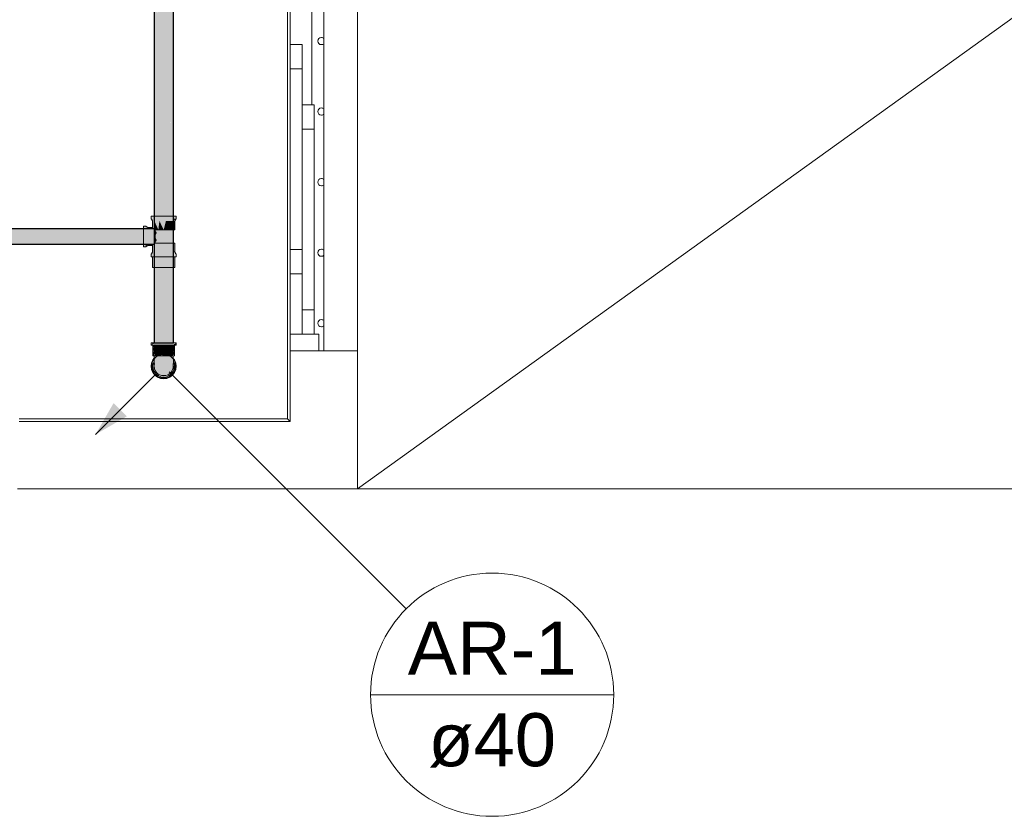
# Model space of a CAD drawing. Header units: millimetres. Extents: x 567 to 934, y -1 to 364.
# Tile 817 of 1056: x 759.74 to 763.82, y 146.48 to 149.78. Entities that reach past the tile are written whole.
import ezdxf

# ---------------------------------------------------------------- set-up
doc = ezdxf.new("R2010")
doc.units = ezdxf.units.MM
doc.header["$MEASUREMENT"] = 0
doc.linetypes.add('NULL', pattern=[0])
for name, color, linetype, lineweight in [('AF-Colunas Reúso', 140, 'Continuous', 13), ('AF-Condutos Reúso', 200, 'Continuous', 25), ('AF-Conexões Reúso', 216, 'Continuous', 18), ('AF-Indicação coluna Reúso', 200, 'Continuous', 13)]:
    doc.layers.add(name, color=color, linetype=linetype, lineweight=lineweight)
doc.layers.add('ARQ FINA', color=8, linetype='Continuous')
doc.styles.add('Arial', font='arial.ttf')

msp = doc.modelspace()

# ---------------------------------------------------------------- hatches: boundary and pattern name
at = {"layer": 'AF-Colunas Reúso', "linetype": 'Continuous'}
for points in [[(760.2851, 148.4336), (760.298, 148.4404), (760.2921, 148.4432)], [(760.2921, 148.4336), (760.3739, 148.4336), (760.3821, 148.4432), (760.3003, 148.4432)], [(760.2923, 148.39), (760.2977, 148.39), (760.2938, 148.4336), (760.2923, 148.4336)], [(760.2938, 148.4336), (760.2983, 148.39), (760.3255, 148.39), (760.3255, 148.4336)], [(760.3688, 148.4336), (760.3255, 148.4336), (760.3255, 148.3925), (760.3595, 148.39)], [(760.3804, 148.4336), (760.3688, 148.4336), (760.3595, 148.39), (760.3759, 148.39)], [(760.3873, 148.4336), (760.3891, 148.4432), (760.3739, 148.4336)], [(760.3819, 148.39), (760.3819, 148.4336), (760.3804, 148.4336), (760.3764, 148.3944)], [(760.2869, 148.3596), (760.2976, 148.3703), (760.2976, 148.3782)], [(760.3719, 148.3265), (760.3766, 148.3413), (760.3766, 148.39), (760.2984, 148.3873), (760.3012, 148.3362), (760.3234, 148.3087), (760.3509, 148.3087)], [(760.3773, 148.3654), (760.3819, 148.3463), (760.3766, 148.3254), (760.3873, 148.3327), (760.3837, 148.36)], [(760.3821, 148.3722), (760.3873, 148.3327), (760.3891, 148.3462)], [(760.2869, 148.3596), (760.2851, 148.3462), (760.2921, 148.3202)], [(760.2901, 148.3628), (760.2869, 148.3596), (760.2921, 148.3202), (760.2975, 148.3256)], [(760.3739, 148.3094), (760.3873, 148.3327), (760.3506, 148.2959)], [(760.3819, 148.3462), (760.3804, 148.3578), (760.3759, 148.3238)], [(760.3003, 148.3094), (760.3237, 148.2959), (760.2921, 148.3202)], [(760.3054, 148.3145), (760.3255, 148.3029), (760.2983, 148.3238)], [(760.3514, 148.3037), (760.3265, 148.3028), (760.3237, 148.2959), (760.3453, 148.2959)], [(760.3759, 148.3238), (760.3487, 148.3029), (760.3595, 148.3074)]]:
    msp.add_hatch(color=140, dxfattribs=at).paths.add_polyline_path(points)
at = {"layer": 'AF-Condutos Reúso', "linetype": 'Continuous'}
for points in [[(760.298, 148.4432), (760.3048, 148.4432), (760.3048, 151.695)], [(760.298, 148.4432), (760.3047, 151.675), (760.298, 151.675)], [(760.3048, 148.4432), (760.3171, 148.4432), (760.3171, 151.695)], [(760.3048, 148.4432), (760.317, 151.675), (760.3048, 151.675)], [(760.3171, 148.4432), (760.3329, 148.4432), (760.3329, 151.695)], [(760.3171, 148.4432), (760.3328, 151.675), (760.3171, 151.695)], [(760.3329, 148.4432), (760.3495, 148.4432), (760.3495, 151.695)], [(760.3329, 148.4432), (760.3494, 151.675), (760.3329, 151.675)], [(760.3495, 148.4432), (760.3639, 148.4432), (760.3639, 151.695)], [(760.3495, 148.4432), (760.3638, 151.675), (760.3495, 151.675)], [(760.3639, 148.4432), (760.3736, 151.675), (760.3639, 151.695)], [(760.3639, 148.4432), (760.3737, 148.4432), (760.3737, 151.695)], [(760.3737, 148.4432), (760.3771, 148.4432), (760.3771, 151.695)], [(760.3737, 148.4432), (760.3771, 151.675), (760.3737, 151.675)], [(756.2048, 148.9158), (756.2048, 148.8536), (760.298, 148.8536), (760.298, 148.9159)], [(760.0543, 148.0633), (760.1842, 148.1383), (760.1293, 148.1932)]]:
    msp.add_hatch(color=201, dxfattribs=at).paths.add_polyline_path(points)
at = {"layer": 'AF-Conexões Reúso', "linetype": 'Continuous'}
for points in [[(760.2905, 148.9486), (760.2905, 148.9219), (760.2715, 148.9212), (760.2927, 148.9192)], [(760.3882, 148.9682), (760.289, 148.9682), (760.2925, 148.922), (760.2905, 148.9117), (760.2981, 148.9121), (760.2984, 148.9486), (760.3149, 148.9121), (760.3192, 148.9482), (760.3371, 148.9121), (760.3461, 148.9482), (760.3691, 148.9495), (760.3624, 148.9555), (760.3825, 148.9486)], [(760.2984, 148.9486), (760.2981, 148.9121), (760.3149, 148.9121)], [(760.3371, 148.9121), (760.3193, 148.9486), (760.3149, 148.9121)], [(760.3462, 148.9486), (760.3371, 148.9121), (760.3601, 148.9121)], [(760.37, 148.9482), (760.3463, 148.9482), (760.3601, 148.9121)], [(760.3828, 148.9486), (760.3701, 148.9486), (760.3601, 148.9121), (760.3837, 148.9121)], [(760.3882, 148.9562), (760.3809, 148.9555), (760.3828, 148.9486)], [(760.2715, 148.8462), (760.2927, 148.8489), (760.2941, 148.8195), (760.3042, 148.8195), (760.2981, 148.856), (760.301, 148.8687), (760.301, 148.9121), (760.2905, 148.9117), (760.2927, 148.9192), (760.2529, 148.9263), (760.2529, 148.8442), (760.2639, 148.8409), (760.2639, 148.8482)], [(760.301, 148.884), (760.3084, 148.8997), (760.3007, 148.912)], [(760.3772, 148.9121), (760.301, 148.912), (760.3084, 148.8997), (760.3014, 148.8849), (760.3084, 148.8684), (760.301, 148.8567), (760.3772, 148.856)], [(760.2905, 148.8195), (760.285, 148.7998), (760.3836, 148.7998), (760.3802, 148.8195), (760.3837, 148.856), (760.2981, 148.856), (760.3042, 148.8195), (760.2941, 148.8195), (760.2925, 148.8462)], [(760.3084, 148.8684), (760.301, 148.884), (760.3007, 148.8561)], [(760.3802, 148.8195), (760.3828, 148.8195), (760.3837, 148.856)], [(760.2715, 148.8462), (760.2905, 148.8462), (760.2905, 148.8195), (760.2927, 148.8489)], [(760.3836, 148.7554), (760.3836, 148.7998), (760.2915, 148.7998), (760.2906, 148.7554)]]:
    msp.add_hatch(color=213, dxfattribs=at).paths.add_polyline_path(points)

# ---------------------------------------------------------------- linework, layer by layer
at = {"layer": 'AF-Colunas Reúso'}
for p, q in [((760.2851, 148.4432), (760.2851, 148.4336)), ((760.2869, 148.4432), (760.2851, 148.4432)), ((760.2851, 148.4336), (760.2869, 148.4336)), ((760.2921, 148.4432), (760.2869, 148.4432)), ((760.2869, 148.4336), (760.2921, 148.4336)), ((760.298, 148.4432), (760.2921, 148.4432)), ((760.2921, 148.4336), (760.2923, 148.4336)), ((760.2923, 148.4336), (760.3003, 148.4336)), ((760.2923, 148.4336), (760.2923, 148.39)), ((760.2938, 148.4336), (760.2923, 148.4336)), ((760.2983, 148.4336), (760.2938, 148.4336)), ((760.3003, 148.4432), (760.298, 148.4432)), ((760.3054, 148.4336), (760.2983, 148.4336)), ((760.3111, 148.4432), (760.3003, 148.4432)), ((760.3003, 148.4336), (760.3111, 148.4336)), ((760.3147, 148.4336), (760.3054, 148.4336)), ((760.3237, 148.4432), (760.3111, 148.4432)), ((760.3111, 148.4336), (760.3237, 148.4336)), ((760.3255, 148.4336), (760.3147, 148.4336)), ((760.3371, 148.4432), (760.3237, 148.4432)), ((760.3237, 148.4336), (760.3371, 148.4336)), ((760.3371, 148.4336), (760.3255, 148.4336)), ((760.3506, 148.4432), (760.3371, 148.4432)), ((760.3487, 148.4336), (760.3371, 148.4336)), ((760.3371, 148.4336), (760.3506, 148.4336)), ((760.3595, 148.4336), (760.3487, 148.4336)), ((760.3631, 148.4432), (760.3506, 148.4432)), ((760.3506, 148.4336), (760.3631, 148.4336)), ((760.3688, 148.4336), (760.3595, 148.4336)), ((760.3739, 148.4432), (760.3631, 148.4432)), ((760.3631, 148.4336), (760.3739, 148.4336)), ((760.3759, 148.4336), (760.3688, 148.4336)), ((760.3771, 148.4432), (760.3739, 148.4432)), ((760.3739, 148.4336), (760.3819, 148.4336)), ((760.3804, 148.4336), (760.3759, 148.4336)), ((760.3821, 148.4432), (760.3771, 148.4432)), ((760.3819, 148.4336), (760.3804, 148.4336)), ((760.3819, 148.4336), (760.3821, 148.4336)), ((760.3819, 148.39), (760.3819, 148.4336)), ((760.3873, 148.4432), (760.3821, 148.4432)), ((760.3821, 148.4336), (760.3873, 148.4336)), ((760.3891, 148.4432), (760.3873, 148.4432)), ((760.3873, 148.4336), (760.3891, 148.4336)), ((760.3891, 148.4336), (760.3891, 148.4432)), ((760.2921, 148.3722), (760.2869, 148.3596)), ((760.2976, 148.3794), (760.2921, 148.3722)), ((760.2923, 148.39), (760.2938, 148.39)), ((760.2938, 148.39), (760.2977, 148.39)), ((760.2971, 148.3656), (760.2938, 148.3578)), ((760.2972, 148.3658), (760.2971, 148.3656)), ((760.2976, 148.3668), (760.2972, 148.3658)), ((760.2977, 148.3856), (760.2976, 148.3817)), ((760.2976, 148.3817), (760.2976, 148.3794)), ((760.2976, 148.3794), (760.2976, 148.3738)), ((760.2976, 148.3738), (760.2976, 148.3668)), ((760.2976, 148.3668), (760.2976, 148.3639)), ((760.2977, 148.39), (760.2983, 148.39)), ((760.2995, 148.39), (760.2977, 148.39)), ((760.2977, 148.39), (760.2977, 148.3856)), ((760.2983, 148.39), (760.3054, 148.39)), ((760.3, 148.39), (760.2995, 148.39)), ((760.3024, 148.39), (760.3, 148.39)), ((760.3068, 148.39), (760.3024, 148.39)), ((760.3054, 148.39), (760.3147, 148.39)), ((760.3113, 148.39), (760.3068, 148.39)), ((760.3173, 148.39), (760.3113, 148.39)), ((760.3147, 148.39), (760.3255, 148.39)), ((760.3234, 148.39), (760.3173, 148.39)), ((760.3284, 148.39), (760.3234, 148.39)), ((760.3255, 148.39), (760.3371, 148.39)), ((760.3371, 148.39), (760.3284, 148.39)), ((760.3371, 148.39), (760.3447, 148.39)), ((760.3447, 148.39), (760.3371, 148.39)), ((760.3447, 148.39), (760.3487, 148.39)), ((760.3459, 148.39), (760.3447, 148.39)), ((760.3509, 148.39), (760.3459, 148.39)), ((760.3487, 148.39), (760.3595, 148.39)), ((760.3569, 148.39), (760.3509, 148.39)), ((760.3629, 148.39), (760.3569, 148.39)), ((760.3595, 148.39), (760.3647, 148.39)), ((760.3647, 148.39), (760.3629, 148.39)), ((760.3647, 148.39), (760.3685, 148.39)), ((760.3674, 148.39), (760.3647, 148.39)), ((760.3685, 148.39), (760.3674, 148.39)), ((760.3685, 148.39), (760.3688, 148.39)), ((760.3719, 148.39), (760.3685, 148.39)), ((760.3688, 148.39), (760.3759, 148.39)), ((760.3742, 148.39), (760.3719, 148.39)), ((760.3766, 148.39), (760.3742, 148.39)), ((760.3759, 148.39), (760.3766, 148.39)), ((760.3766, 148.39), (760.3804, 148.39)), ((760.3769, 148.3806), (760.3766, 148.39)), ((760.377, 148.3804), (760.3769, 148.3806)), ((760.377, 148.3789), (760.377, 148.3804)), ((760.3771, 148.3743), (760.377, 148.3789)), ((760.377, 148.3788), (760.377, 148.3789)), ((760.3821, 148.3722), (760.377, 148.3788)), ((760.3771, 148.3657), (760.3771, 148.3743)), ((760.3771, 148.3646), (760.3771, 148.3657)), ((760.3772, 148.3655), (760.3771, 148.3657)), ((760.3773, 148.3652), (760.3772, 148.3655)), ((760.3774, 148.3651), (760.3773, 148.3652)), ((760.3779, 148.3638), (760.3774, 148.3651)), ((760.3804, 148.39), (760.3819, 148.39)), ((760.3873, 148.3596), (760.3821, 148.3722)), ((760.2869, 148.3596), (760.2851, 148.3462)), ((760.2851, 148.3462), (760.2869, 148.3327)), ((760.2869, 148.3327), (760.2921, 148.3202)), ((760.2938, 148.3578), (760.2923, 148.3462)), ((760.2923, 148.3462), (760.2938, 148.3346)), ((760.2938, 148.3346), (760.2983, 148.3238)), ((760.2972, 148.3646), (760.2971, 148.3546)), ((760.2971, 148.3546), (760.2981, 148.3443)), ((760.2971, 148.3504), (760.2973, 148.3446)), ((760.2981, 148.3443), (760.2971, 148.3504)), ((760.2984, 148.3532), (760.2972, 148.3646)), ((760.2973, 148.3446), (760.2977, 148.3397)), ((760.2993, 148.3345), (760.2973, 148.3446)), ((760.2973, 148.3446), (760.2989, 148.3379)), ((760.2976, 148.3639), (760.2984, 148.3532)), ((760.2977, 148.3397), (760.2993, 148.3345)), ((760.2989, 148.3379), (760.2993, 148.3345)), ((760.2993, 148.3345), (760.3, 148.3331)), ((760.3, 148.3331), (760.3035, 148.3262)), ((760.3, 148.3331), (760.3024, 148.3265)), ((760.3035, 148.3262), (760.3, 148.3331)), ((760.3024, 148.3265), (760.3068, 148.3211)), ((760.3682, 148.3221), (760.3719, 148.3265)), ((760.3704, 148.3262), (760.3746, 148.3342)), ((760.3742, 148.3331), (760.3704, 148.3262)), ((760.3719, 148.3265), (760.3742, 148.3331)), ((760.3746, 148.3342), (760.3766, 148.3413)), ((760.3758, 148.3531), (760.3771, 148.3646)), ((760.3771, 148.3596), (760.3758, 148.3531)), ((760.3759, 148.3238), (760.3804, 148.3346)), ((760.3766, 148.3495), (760.3771, 148.3596)), ((760.3766, 148.3441), (760.3766, 148.3495)), ((760.3766, 148.3413), (760.3766, 148.3441)), ((760.3804, 148.3578), (760.3779, 148.3638)), ((760.3819, 148.3462), (760.3804, 148.3578)), ((760.3804, 148.3346), (760.3819, 148.3462)), ((760.3821, 148.3202), (760.3873, 148.3327)), ((760.3891, 148.3462), (760.3873, 148.3596)), ((760.3873, 148.3327), (760.3891, 148.3462)), ((760.2921, 148.3202), (760.3003, 148.3094)), ((760.2983, 148.3238), (760.3054, 148.3145)), ((760.3003, 148.3094), (760.3111, 148.3011)), ((760.3054, 148.3145), (760.3147, 148.3074)), ((760.3068, 148.3211), (760.3113, 148.3158)), ((760.3111, 148.3011), (760.3237, 148.2959)), ((760.3113, 148.3158), (760.3169, 148.3129)), ((760.3147, 148.3074), (760.3255, 148.3029)), ((760.3169, 148.3129), (760.3173, 148.3122)), ((760.3173, 148.3122), (760.3234, 148.3087)), ((760.3234, 148.3087), (760.329, 148.3081)), ((760.3237, 148.2959), (760.3371, 148.2942)), ((760.3255, 148.3029), (760.3371, 148.3014)), ((760.3371, 148.3076), (760.3284, 148.3078)), ((760.3284, 148.3078), (760.3371, 148.3063)), ((760.329, 148.3081), (760.3371, 148.3076)), ((760.3371, 148.3076), (760.3452, 148.3081)), ((760.3459, 148.3078), (760.3371, 148.3076)), ((760.3371, 148.3063), (760.3459, 148.3078)), ((760.3371, 148.3014), (760.3487, 148.3029)), ((760.3371, 148.2942), (760.3506, 148.2959)), ((760.3452, 148.3081), (760.3509, 148.3087)), ((760.3487, 148.3029), (760.3595, 148.3074)), ((760.3506, 148.2959), (760.3631, 148.3011)), ((760.3509, 148.3087), (760.3569, 148.3122)), ((760.3569, 148.3122), (760.3573, 148.3129)), ((760.3573, 148.3129), (760.3629, 148.3158)), ((760.3595, 148.3074), (760.3688, 148.3145)), ((760.3629, 148.3158), (760.3674, 148.3211)), ((760.3631, 148.3011), (760.3739, 148.3094)), ((760.3674, 148.3211), (760.3682, 148.3221)), ((760.3688, 148.3145), (760.3759, 148.3238)), ((760.3739, 148.3094), (760.3821, 148.3202))]:
    msp.add_line(p, q, dxfattribs=at)
at = {"layer": 'AF-Condutos Reúso'}
for p, q in [((760.298, 151.675), (760.298, 148.4432)), ((760.3771, 148.4432), (760.3771, 151.695)), ((760.298, 148.9159), (756.2048, 148.9159)), ((756.2048, 148.8522), (760.298, 148.8522)), ((760.298, 148.4432), (760.3048, 148.4432)), ((760.3048, 148.4432), (760.3171, 148.4432)), ((760.3171, 148.4432), (760.3329, 148.4432)), ((760.3329, 148.4432), (760.3495, 148.4432)), ((760.3495, 148.4432), (760.3639, 148.4432)), ((760.3639, 148.4432), (760.3737, 148.4432)), ((760.3737, 148.4432), (760.3771, 148.4432))]:
    msp.add_line(p, q, dxfattribs=at)
msp.add_lwpolyline([(760.3018, 148.3108), (760.0543, 148.0633)], dxfattribs=at)
msp.add_circle((760.3371, 148.3462), 0.05, dxfattribs=at)
at = {"layer": 'AF-Conexões Reúso'}
for p, q in [((760.289, 148.9682), (760.285, 148.9682)), ((760.285, 148.9682), (760.285, 148.9562)), ((760.285, 148.9562), (760.2865, 148.9555)), ((760.2865, 148.9555), (760.2905, 148.9486)), ((760.3003, 148.9682), (760.289, 148.9682)), ((760.2905, 148.9486), (760.2905, 148.9219)), ((760.3058, 148.9682), (760.3003, 148.9682)), ((760.3172, 148.9682), (760.3058, 148.9682)), ((760.3371, 148.9682), (760.3172, 148.9682)), ((760.3661, 148.9682), (760.3371, 148.9682)), ((760.3691, 148.9682), (760.3661, 148.9682)), ((760.3853, 148.9682), (760.3691, 148.9682)), ((760.3882, 148.9562), (760.3809, 148.9555)), ((760.3809, 148.9555), (760.3853, 148.9562)), ((760.3828, 148.9486), (760.3877, 148.9555)), ((760.3837, 148.9121), (760.3828, 148.9486)), ((760.3882, 148.9682), (760.3853, 148.9682)), ((760.3853, 148.9562), (760.3882, 148.9562)), ((760.3877, 148.9555), (760.3882, 148.9562)), ((760.3882, 148.9562), (760.3882, 148.9682)), ((760.2529, 148.9263), (760.2529, 148.9239)), ((760.2639, 148.9263), (760.2529, 148.9263)), ((760.2529, 148.9239), (760.2529, 148.9159)), ((760.2529, 148.9159), (760.2529, 148.908)), ((760.2529, 148.908), (760.2529, 148.884)), ((760.2645, 148.9251), (760.2639, 148.9263)), ((760.2715, 148.9212), (760.2645, 148.9251)), ((760.2905, 148.9219), (760.2715, 148.9212)), ((760.2981, 148.9121), (760.301, 148.9121)), ((760.301, 148.9121), (760.2981, 148.9121)), ((760.3007, 148.912), (760.301, 148.8993)), ((760.301, 148.9121), (760.3149, 148.9121)), ((760.3198, 148.9121), (760.301, 148.912)), ((760.301, 148.8994), (760.301, 148.9121)), ((760.301, 148.884), (760.301, 148.8994)), ((760.301, 148.8993), (760.301, 148.884)), ((760.3149, 148.9121), (760.3371, 148.9121)), ((760.3461, 148.9121), (760.3198, 148.9121)), ((760.3371, 148.9121), (760.3601, 148.9121)), ((760.3685, 148.9121), (760.3461, 148.9121)), ((760.3601, 148.9121), (760.3772, 148.9121)), ((760.3772, 148.9121), (760.3685, 148.9121)), ((760.3772, 148.9121), (760.3837, 148.9121)), ((760.3772, 148.856), (760.3772, 148.9121)), ((760.2529, 148.884), (760.2529, 148.8675)), ((760.2529, 148.8675), (760.2529, 148.8536)), ((760.2981, 148.856), (760.301, 148.856)), ((760.301, 148.856), (760.2981, 148.856)), ((760.301, 148.8687), (760.3007, 148.8561)), ((760.301, 148.884), (760.301, 148.8687)), ((760.301, 148.8687), (760.301, 148.884)), ((760.301, 148.8561), (760.301, 148.8687)), ((760.301, 148.856), (760.301, 148.8561)), ((760.301, 148.8561), (760.3198, 148.856)), ((760.3157, 148.856), (760.301, 148.856)), ((760.339, 148.856), (760.3157, 148.856)), ((760.3198, 148.856), (760.3461, 148.856)), ((760.3618, 148.856), (760.339, 148.856)), ((760.3461, 148.856), (760.3685, 148.856)), ((760.3772, 148.856), (760.3618, 148.856)), ((760.3685, 148.856), (760.3772, 148.856)), ((760.3781, 148.856), (760.3772, 148.856)), ((760.3837, 148.856), (760.3781, 148.856)), ((760.3828, 148.8195), (760.3837, 148.856)), ((760.2529, 148.8536), (760.2529, 148.8522)), ((760.2529, 148.8522), (760.2529, 148.8442)), ((760.2529, 148.8442), (760.2529, 148.8409)), ((760.2529, 148.8409), (760.2639, 148.8409)), ((760.2639, 148.8409), (760.2639, 148.8482)), ((760.2639, 148.8482), (760.2645, 148.8426)), ((760.2645, 148.8426), (760.2715, 148.8462)), ((760.2715, 148.8462), (760.2905, 148.8462)), ((760.2905, 148.8195), (760.2865, 148.8125)), ((760.2905, 148.8462), (760.2905, 148.8195)), ((760.3877, 148.8125), (760.3828, 148.8195)), ((760.2865, 148.8125), (760.285, 148.8119)), ((760.285, 148.8119), (760.285, 148.8114)), ((760.285, 148.8114), (760.285, 148.7998)), ((760.285, 148.7998), (760.2908, 148.7998)), ((760.2908, 148.7998), (760.2906, 148.7554)), ((760.2908, 148.7998), (760.2938, 148.7998)), ((760.2938, 148.7998), (760.3172, 148.7998)), ((760.3172, 148.7998), (760.3473, 148.7998)), ((760.3473, 148.7998), (760.374, 148.7998)), ((760.374, 148.7998), (760.3836, 148.7998)), ((760.3836, 148.7998), (760.3882, 148.7998)), ((760.3836, 148.7554), (760.3836, 148.7998)), ((760.3868, 148.8125), (760.3877, 148.8125)), ((760.3882, 148.8119), (760.3868, 148.8125)), ((760.3882, 148.8114), (760.3882, 148.8119)), ((760.3882, 148.7998), (760.3882, 148.8114)), ((760.2906, 148.7554), (760.298, 148.7554)), ((760.298, 148.7554), (760.3042, 148.7554)), ((760.3042, 148.7554), (760.3534, 148.7554)), ((760.3534, 148.7554), (760.3771, 148.7554)), ((760.3771, 148.7554), (760.3836, 148.7554))]:
    msp.add_line(p, q, dxfattribs=at)
at = {"layer": 'AF-Indicação coluna Reúso'}
for p, q in [((761.3425, 147.3408), (760.3597, 148.3235)), ((761.1949, 146.9843), (762.2031, 146.9843))]:
    msp.add_line(p, q, dxfattribs=at)
msp.add_circle((761.699, 146.9843), 0.5041, dxfattribs=at)
msp.add_circle((761.699, 146.9843), 0.5041, dxfattribs=at)
at = {"layer": 'ARQ FINA', "lineweight": 5}
for p, q in [((760.8509, 148.1277), (760.8509, 160.7214)), ((761.1409, 147.8377), (767.5409, 152.4414)), ((761.0009, 152.1495), (761.0009, 148.4095)), ((761.1409, 148.4095), (761.1409, 152.1495)), ((760.9509, 151.1295), (760.9509, 149.4295)), ((760.8609, 149.6795), (760.8609, 150.8795)), ((760.8609, 149.6795), (760.9109, 149.6795)), ((760.8609, 148.7295), (760.8609, 149.6795)), ((760.8609, 149.6795), (760.9109, 149.6795)), ((760.8609, 149.5795), (760.8609, 149.6795)), ((760.9109, 149.6795), (760.9109, 148.7295)), ((760.9109, 149.6795), (760.9109, 149.5795)), ((760.9109, 149.5795), (760.8609, 149.5795)), ((760.9609, 149.4295), (760.9109, 149.4295)), ((760.9109, 149.4295), (760.9109, 148.4795)), ((760.9609, 149.4295), (760.9109, 149.4295)), ((760.9109, 149.4295), (760.9109, 149.3295)), ((760.9609, 148.4795), (760.9609, 149.4295)), ((760.9609, 149.3295), (760.9609, 149.4295)), ((760.9109, 149.3295), (760.9609, 149.3295)), ((760.8609, 148.8295), (760.9109, 148.8295)), ((760.8609, 148.7295), (760.8609, 148.8295)), ((760.9109, 148.8295), (760.9109, 148.7295)), ((760.9109, 148.7295), (760.8609, 148.7295)), ((760.9109, 148.7295), (760.8609, 148.7295)), ((760.8609, 148.4795), (760.8609, 148.7295)), ((760.9609, 148.5795), (760.9109, 148.5795)), ((760.9109, 148.5795), (760.9109, 148.4795)), ((760.9609, 148.4795), (760.9609, 148.5795)), ((760.9109, 148.4795), (760.8609, 148.4795)), ((760.8609, 148.4795), (760.8609, 148.4095)), ((760.9109, 148.4795), (760.9609, 148.4795)), ((760.9109, 148.4795), (760.9609, 148.4795)), ((760.9809, 148.4795), (760.9609, 148.4795)), ((760.9809, 148.4095), (760.9809, 148.4795)), ((760.8609, 148.4095), (760.8609, 148.1177)), ((761.0009, 148.4095), (760.8609, 148.4095)), ((761.0009, 148.4095), (761.1409, 148.4095)), ((761.1409, 147.8377), (761.1409, 148.4095)), ((759.7382, 148.1277), (760.8509, 148.1277)), ((760.8609, 148.1177), (760.8509, 148.1277)), ((760.8609, 148.1177), (759.7383, 148.1177)), ((759.7314, 147.8377), (793.5726, 147.8377)), ((759.7399, 147.8377), (761.1409, 147.8377))]:
    msp.add_line(p, q, dxfattribs=at)
for centre, start, end in [((760.9909, 149.6945), 90, 270), ((760.9909, 149.6945), 43.812, 90), ((760.9909, 149.6945), 270, 316.188), ((760.9909, 149.402), 90, 270), ((760.9909, 149.402), 43.812, 90), ((760.9909, 149.402), 270, 316.188), ((760.9909, 149.1095), 90, 270), ((760.9909, 149.1095), 43.812, 90), ((760.9909, 149.1095), 270, 316.188), ((760.9909, 148.817), 90, 270), ((760.9909, 148.817), 43.812, 90), ((760.9909, 148.817), 270, 316.188), ((760.9909, 148.5245), 90, 270), ((760.9909, 148.5245), 43.812, 90), ((760.9909, 148.5245), 270, 316.188)]:
    msp.add_arc(centre, 0.015, start, end, dxfattribs=at)

# ---------------------------------------------------------------- texts
at = {"layer": 'AF-Indicação coluna Reúso', "linetype": 'NULL', "char_height": 0.22, "attachment_point": 8, "line_spacing_factor": 0.6, "style": 'Arial'}
for s, insert, width in [('AR-1', (761.699, 147.0669), 1.400488), ('ø40', (761.699, 146.6817), 1.059085)]:
    msp.add_mtext(s, dxfattribs=dict(at, insert=insert, width=width))

doc.saveas('drawing.dxf')
